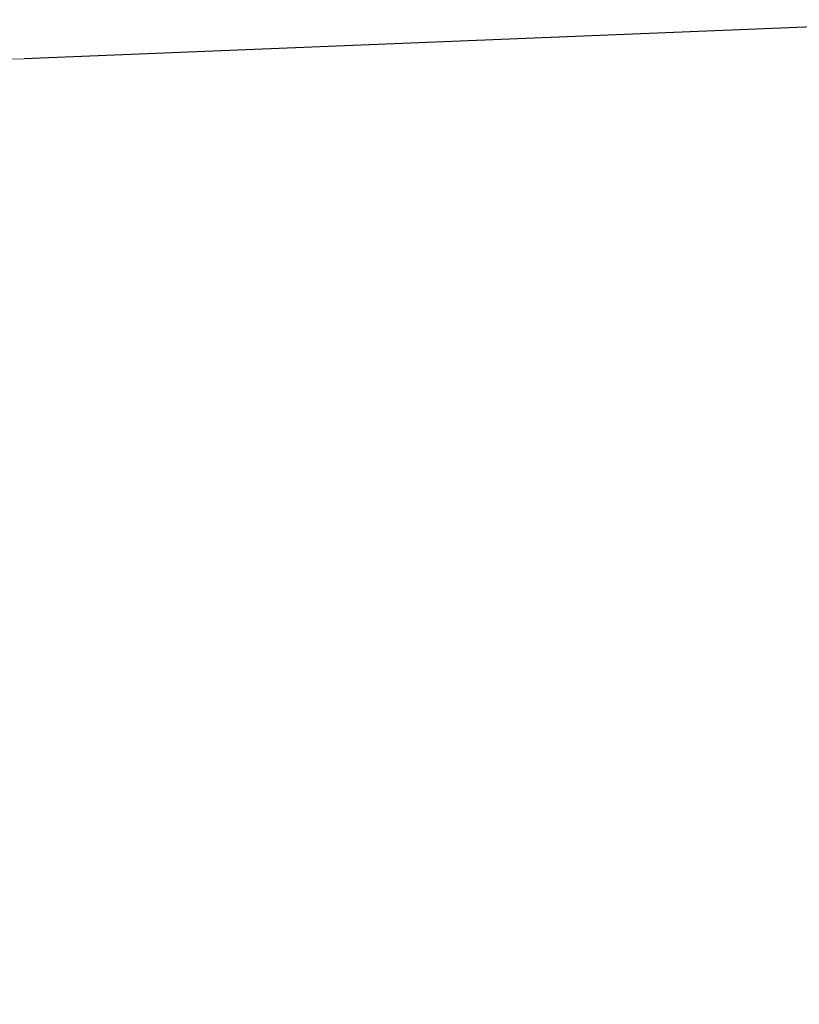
# Model space of a CAD drawing. Header units: millimetres. Extents: x 8 to 1185, y 12 to 953.
# Tile 83 of 468: x 47.59295 to 47.59636, y 952.64133 to 952.64564. Entities that reach past the tile are written whole.
import ezdxf

# ---------------------------------------------------------------- set-up
doc = ezdxf.new("R2010")
doc.units = ezdxf.units.MM

msp = doc.modelspace()

# ---------------------------------------------------------------- linework, layer by layer
at = {"color": 7, "linetype": 'Continuous', "lineweight": 30}
msp.add_line((47.5971924, 952.6456391), (47.5929669, 952.645468), dxfattribs=at)
at = {"color": 252, "linetype": 'Continuous', "lineweight": 0}
msp.add_open_spline([(47.5929669, 952.645468), (47.5296798, 952.6435585), (47.3751758, 952.6388969), (47.2057224, 952.6159335), (47.0733368, 952.5786136), (47.0123384, 952.5322255), (46.9984643, 952.4823247), (47.0191901, 952.4333648), (47.0729263, 952.3793533), (47.1560166, 952.3203541), (47.2673714, 952.2565331), (47.4250702, 952.1786424), (47.6550406, 952.083725), (47.9180571, 951.9807833), (48.1663164, 951.9043516), (48.3295634, 951.8054701), (48.4653005, 951.6819471), (48.5504787, 951.5763045), (48.612554, 951.4752228), (48.6540301, 951.4000612), (48.6978008, 951.3220417), (48.7445233, 951.2442748), (48.8234862, 951.1440738), (48.9137842, 950.9708915), (48.9572206, 950.7252271), (48.9959409, 950.4661457), (49.0339107, 950.1396516), (49.0907145, 949.6536045), (49.1407896, 949.0059104), (49.1703413, 948.4580604), (49.188721, 948.0440167), (49.1980402, 947.7941149), (49.2069498, 947.5349034), (49.2148403, 947.2672621), (49.2226485, 946.9910489), (49.2294573, 946.7058518), (49.2355497, 946.411658), (49.2514667, 945.6126738), (49.2591813, 944.3256171), (49.232874, 942.5709898), (49.1814938, 941.4245414), (49.1561531, 940.8591137)], degree=3, knots=[0, 0, 0, 0, 0.034198, 0.083488, 0.13309, 0.18362, 0.218728, 0.253344, 0.287524, 0.321577, 0.355608, 0.389531, 0.436709, 0.487383, 0.514097, 0.541761, 0.555809, 0.569931, 0.575687, 0.581483, 0.587194, 0.592685, 0.597891, 0.609122, 0.624267, 0.633215, 0.643166, 0.664362, 0.689291, 0.717953, 0.727101, 0.736639, 0.746491, 0.756682, 0.767154, 0.777966, 0.789155, 0.800633, 0.868854, 0.935319, 1, 1, 1, 1], dxfattribs=at)

doc.saveas('drawing.dxf')
